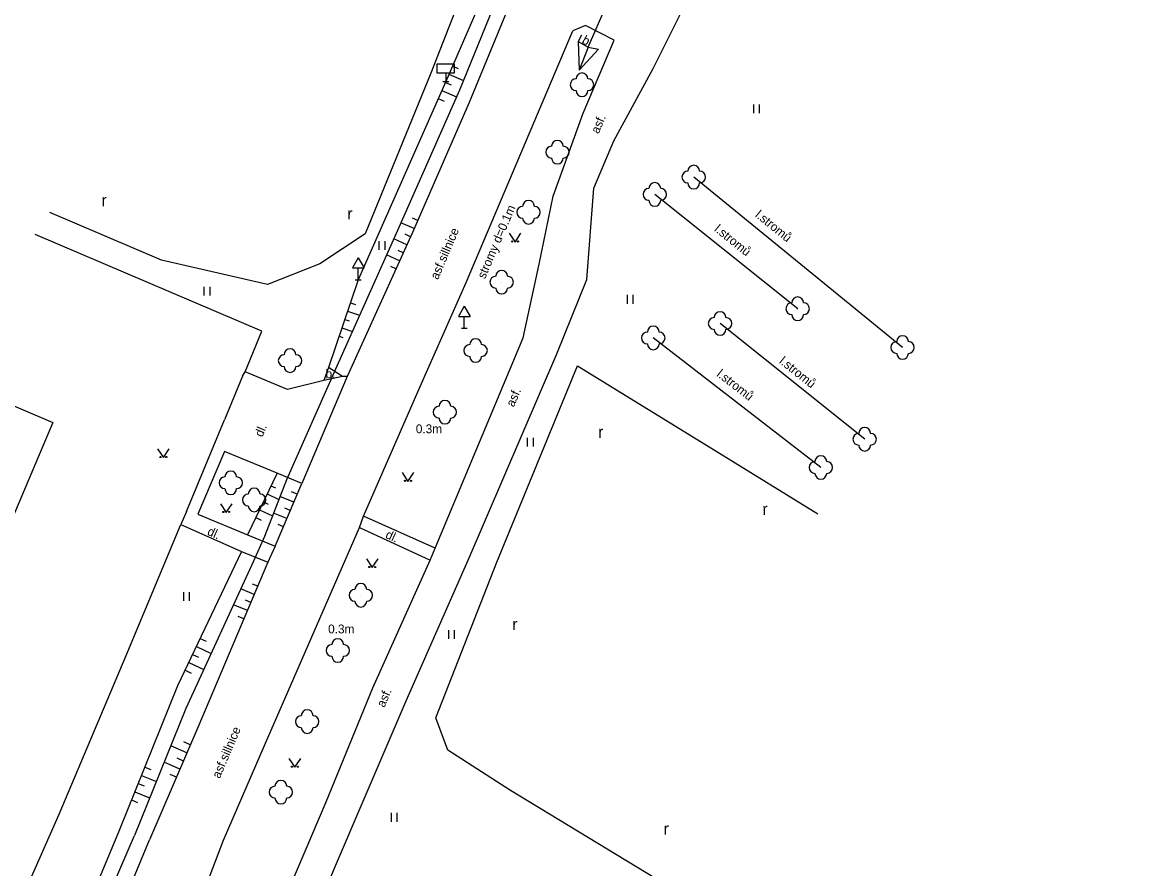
# Model space of a CAD drawing. Extents: x -544674 to -541478, y -1199076 to -1195527.
# Drawn here: x -543782.6 to -543688.1, y -1196641.1 to -1196569.1 of the extents above; entities that cross this region are included whole.
import ezdxf

# ---------------------------------------------------------------- set-up
doc = ezdxf.new("R2010")
doc.units = 0
for name, color, linetype in [('BUDOVY_NEMĚŘ', 7, 'Continuous'), ('POMOC_POPIS', 7, 'Continuous'), ('ROZHRANÍ_PLOCH', 7, 'Continuous'), ('VÝŠKOPIS', 7, 'Continuous'), ('ZELEŇ', 7, 'Continuous'), ('ZN_DOPLŇKOVÉ', 7, 'Continuous'), ('ZN_KULTUR', 7, 'Continuous')]:
    doc.layers.add(name, color=color, linetype=linetype)

msp = doc.modelspace()

# ---------------------------------------------------------------- linework, layer by layer
at = {"layer": 'BUDOVY_NEMĚŘ'}
msp.add_lwpolyline([(-543786.12, -1196626.1), (-543797.38, -1196621.36), (-543794.88, -1196615.42), (-543800.33, -1196613.13), (-543796.95, -1196605.12), (-543792.52, -1196606.99), (-543791.84, -1196606.55), (-543791.03, -1196606.39), (-543788.18, -1196599.65), (-543779.98, -1196603.12), (-543784.09, -1196612.84), (-543785.86, -1196613.55), (-543786.88, -1196613.13), (-543788.7, -1196617.57), (-543783.45, -1196619.78), (-543786.12, -1196626.1)], dxfattribs=at)
at = {"layer": 'ROZHRANÍ_PLOCH'}
for points in [[(-543686.78, -1196374.08), (-543690.8, -1196389.86), (-543694.38, -1196403.86), (-543698.34, -1196418.74), (-543703.44, -1196437.95), (-543709.2, -1196460.36), (-543713.55, -1196476.67), (-543716.95, -1196489.63), (-543720.59, -1196504.4), (-543725.61, -1196522.92), (-543729.11, -1196534.77), (-543733.49, -1196548.27), (-543738.89, -1196562.11), (-543744.58, -1196575.93), (-543749.39, -1196586.97), (-543754.95, -1196599.21), (-543755.34, -1196599.22), (-543756.54, -1196598.46), (-543756.94, -1196599.56), (-543760.03, -1196600.31), (-543763.62, -1196598.81)], [(-543758, -1196645.66), (-543754.11, -1196636.49), (-543749.93, -1196626.78), (-543744.58, -1196614.62), (-543737.12, -1196597.28), (-543734.57, -1196590.98), (-543733.97, -1196583.21), (-543732.26, -1196579.18), (-543728.92, -1196573.05), (-543726.12, -1196567.42), (-543722.09, -1196558.77), (-543716.05, -1196540.78), (-543713.59, -1196531.36), (-543710.94, -1196521.13), (-543706.53, -1196504.53)], [(-543747.47, -1196613.8), (-543739.99, -1196595.94), (-543738.61, -1196589.67), (-543737.43, -1196583.88), (-543734.88, -1196576.83), (-543732.25, -1196570.63), (-543734.68, -1196569.38), (-543735.76, -1196569.84)], [(-543747.47, -1196613.8), (-543753.56, -1196611.1), (-543748.74, -1196600.07), (-543744.83, -1196591.24), (-543735.76, -1196569.84)], [(-543735.01, -1196570.21), (-543735.3, -1196570.76), (-543734.47, -1196571.23), (-543733.59, -1196571.41)], [(-543754.95, -1196599.21), (-543758.82, -1196608.3)], [(-543755.34, -1196599.22), (-543756.94, -1196599.56)], [(-543758.82, -1196608.3), (-543760.91, -1196607.43), (-543765.39, -1196605.6), (-543767.65, -1196610.92), (-543763.43, -1196612.67), (-543761.07, -1196613.65), (-543758.82, -1196608.3)], [(-543753.89, -1196612.06), (-543753.56, -1196611.1)], [(-543769.09, -1196611.79), (-543763.93, -1196614.1), (-543761.69, -1196615.01), (-543767.66, -1196629.06), (-543771.76, -1196638.6)], [(-543761.91, -1196630.37), (-543753.89, -1196612.06), (-543747.9, -1196614.82)], [(-543761.07, -1196613.65), (-543761.69, -1196615.01)], [(-543747.9, -1196614.82), (-543747.47, -1196613.8)], [(-543807.06, -1196806.28), (-543806.75, -1196807.49), (-543805.62, -1196808.57), (-543803.6, -1196809.36), (-543801.75, -1196808.81), (-543800.5, -1196806.91), (-543795.65, -1196782.4), (-543789.39, -1196750.31), (-543785.15, -1196728.76), (-543782.4, -1196714.76), (-543781.01, -1196708.01), (-543777.88, -1196694.39), (-543774.44, -1196682.01), (-543772.54, -1196676.07), (-543769.09, -1196665.96), (-543766.47, -1196658.69), (-543761.92, -1196647.47), (-543762.18, -1196647.29), (-543761.3, -1196645.37), (-543761.06, -1196645.47), (-543756.75, -1196635.37), (-543752.77, -1196625.68), (-543747.9, -1196614.82)], [(-543774.29, -1196661.75), (-543765.48, -1196638.63), (-543761.91, -1196630.37)], [(-543777.2, -1196651.74), (-543771.76, -1196638.6)]]:
    msp.add_lwpolyline(points, dxfattribs=at)
at = {"layer": 'VÝŠKOPIS'}
for points in [[(-543656.57, -1196252.62), (-543662.82, -1196274.48), (-543668.53, -1196296.88), (-543674.74, -1196318.16), (-543679.23, -1196336.73), (-543684.9, -1196357.49), (-543689.3, -1196373.31), (-543693.03, -1196387.54), (-543697.13, -1196403.44), (-543700.81, -1196415.96), (-543706.15, -1196438.21), (-543711.55, -1196457.59), (-543716.52, -1196475.9), (-543718.99, -1196487.01), (-543723.6, -1196505.47), (-543727.55, -1196519.79), (-543731.43, -1196534.94), (-543734.91, -1196546.82), (-543740.91, -1196561.15), (-543746.57, -1196574.16), (-543754.01, -1196590.99), (-543756.54, -1196598.46)], [(-543655.56, -1196252.24), (-543661.88, -1196275.79), (-543667.34, -1196296.39), (-543673.37, -1196318.85), (-543677.88, -1196336.4), (-543683.81, -1196358.79), (-543687.96, -1196373.9), (-543691.68, -1196388.67), (-543695.88, -1196403.86), (-543699.42, -1196417.47), (-543704.89, -1196438.05), (-543710.23, -1196458.84), (-543714.8, -1196476.45), (-543717.94, -1196488.46), (-543722.17, -1196504.83), (-543726.47, -1196521.6), (-543730.21, -1196534.99), (-543734.23, -1196547.47), (-543745.4, -1196574.89), (-543750.67, -1196586.8), (-543755.95, -1196598.6)], [(-543735.3, -1196570.76), (-543735.23, -1196573.19)], [(-543734.47, -1196571.23), (-543735.23, -1196573.19)], [(-543733.59, -1196571.41), (-543735.23, -1196573.19)], [(-543746, -1196572.84), (-543745.51, -1196573.05)], [(-543746.6, -1196574.22), (-543746.1, -1196574.44)], [(-543746.3, -1196573.53), (-543745.06, -1196574.07)], [(-543746.9, -1196574.9), (-543745.65, -1196575.46)], [(-543747.2, -1196575.59), (-543746.7, -1196575.81)], [(-543748.95, -1196585.97), (-543749.4, -1196585.77)], [(-543749.25, -1196586.65), (-543750.39, -1196586.16)], [(-543749.87, -1196588.02), (-543750.99, -1196587.51)], [(-543749.56, -1196587.34), (-543750.01, -1196587.13)], [(-543750.18, -1196588.7), (-543750.62, -1196588.5)], [(-543750.49, -1196589.39), (-543751.6, -1196588.88)], [(-543750.8, -1196590.07), (-543751.24, -1196589.87)], [(-543754.68, -1196592.95), (-543754.24, -1196593.1)], [(-543754.92, -1196593.66), (-543753.9, -1196594.01)], [(-543755.4, -1196595.09), (-543754.51, -1196595.38)], [(-543755.16, -1196594.37), (-543754.78, -1196594.5)], [(-543755.64, -1196595.8), (-543755.31, -1196595.91)], [(-543760.91, -1196607.43), (-543763.43, -1196612.67)], [(-543760.12, -1196607.99), (-543761.99, -1196612.83)], [(-543761.75, -1196609.18), (-543760.77, -1196609.66)], [(-543761.43, -1196608.51), (-543761.05, -1196608.69)], [(-543759.5, -1196609.91), (-543760.67, -1196609.42)], [(-543759.21, -1196609.22), (-543759.69, -1196609.02)], [(-543762.08, -1196609.86), (-543761.66, -1196610.06)], [(-543762.73, -1196611.21), (-543762.27, -1196611.43)], [(-543762.4, -1196610.54), (-543761.31, -1196611.06)], [(-543760.08, -1196611.29), (-543761.21, -1196610.82)], [(-543759.79, -1196610.6), (-543760.25, -1196610.41)], [(-543760.37, -1196611.99), (-543760.82, -1196611.8)], [(-543763.93, -1196614.1), (-543769.37, -1196625.51), (-543774.34, -1196637.8)], [(-543762.92, -1196614.9), (-543768.66, -1196627.43), (-543773.05, -1196638.22)], [(-543762.56, -1196617.05), (-543763.01, -1196616.86)], [(-543762.85, -1196617.74), (-543764, -1196617.26)], [(-543763.44, -1196619.12), (-543764.62, -1196618.62)], [(-543763.14, -1196618.43), (-543763.61, -1196618.24)], [(-543763.73, -1196619.81), (-543764.21, -1196619.61)], [(-543767.45, -1196621.49), (-543766.95, -1196621.72)], [(-543767.77, -1196622.16), (-543766.52, -1196622.76)], [(-543768.42, -1196623.52), (-543767.15, -1196624.12)], [(-543768.1, -1196622.84), (-543767.59, -1196623.08)], [(-543768.74, -1196624.19), (-543768.23, -1196624.44)], [(-543768.58, -1196631.21), (-543769.96, -1196630.62)], [(-543768.29, -1196630.52), (-543768.84, -1196630.28)], [(-543769.18, -1196632.59), (-543770.52, -1196632.01)], [(-543768.88, -1196631.9), (-543769.42, -1196631.66)], [(-543772.17, -1196632.42), (-543771.66, -1196632.63)], [(-543769.47, -1196633.28), (-543770.01, -1196633.05)], [(-543772.73, -1196633.81), (-543772.22, -1196634.02)], [(-543772.45, -1196633.12), (-543771.18, -1196633.63)], [(-543773.01, -1196634.51), (-543771.75, -1196635.02)], [(-543773.29, -1196635.2), (-543772.79, -1196635.41)], [(-543774.34, -1196637.8), (-543778.8, -1196648.47)], [(-543777.57, -1196648.75), (-543773.05, -1196638.22)]]:
    msp.add_lwpolyline(points, dxfattribs=at)
at = {"layer": 'ZELEŇ'}
for points in [[(-543691.1, -1196374.18), (-543694.38, -1196385.9), (-543698.54, -1196403.39), (-543702.15, -1196415.58), (-543707.3, -1196438.33), (-543712.47, -1196456.25), (-543717.21, -1196475.32), (-543719.59, -1196485.76), (-543724.81, -1196505.77), (-543728.19, -1196517.96), (-543732.69, -1196534.82), (-543736.53, -1196544.77), (-543742.92, -1196560.89), (-543747.83, -1196573.44), (-543753.43, -1196587.09), (-543757.29, -1196589.64), (-543761.72, -1196591.39), (-543770.74, -1196589.32), (-543780.25, -1196585.27)], [(-543707.72, -1196596.75), (-543725.48, -1196582.27)], [(-543716.64, -1196593.46), (-543728.79, -1196583.74)], [(-543710.94, -1196604.55), (-543723.24, -1196594.71)], [(-543714.67, -1196606.95), (-543728.92, -1196595.94)], [(-543725.42, -1196643.89), (-543741.06, -1196634.41), (-543746.4, -1196630.98), (-543747.4, -1196628.22), (-543742.23, -1196615), (-543735.35, -1196598.3), (-543723.28, -1196605.74), (-543714.93, -1196610.89)]]:
    msp.add_lwpolyline(points, dxfattribs=at)
for centre in [(-543734.98, -1196574.42), (-543737.07, -1196580.15), (-543725.48, -1196582.27), (-543728.79, -1196583.74), (-543739.53, -1196585.26), (-543741.81, -1196591.2), (-543716.64, -1196593.46), (-543723.24, -1196594.71), (-543728.92, -1196595.94), (-543744.03, -1196597.01), (-543707.72, -1196596.75), (-543759.81, -1196597.87), (-543746.64, -1196602.25), (-543710.94, -1196604.55), (-543714.67, -1196606.95), (-543764.85, -1196608.25), (-543762.86, -1196609.71), (-543753.79, -1196617.81), (-543755.75, -1196622.5), (-543758.35, -1196628.55), (-543760.59, -1196634.54)]:
    msp.add_circle(centre, 0.0005, dxfattribs=at)
for centre, start, end in [((-543734.98, -1196573.92), 0, 179.99999), ((-543735.48, -1196574.42), 89.99999, 269.99999), ((-543734.48, -1196574.42), 270, 89.99999), ((-543734.98, -1196574.92), 179.99999, 359.99999), ((-543737.07, -1196579.65), 0, 179.99999), ((-543737.57, -1196580.15), 89.99999, 269.99999), ((-543736.57, -1196580.15), 270, 89.99999), ((-543737.07, -1196580.65), 179.99999, 359.99999), ((-543725.98, -1196582.27), 89.99999, 269.99999), ((-543725.48, -1196581.77), 0, 179.99999), ((-543724.98, -1196582.27), 270, 89.99999), ((-543728.79, -1196583.24), 0, 179.99999), ((-543725.48, -1196582.77), 179.99999, 359.99999), ((-543729.29, -1196583.74), 89.99999, 269.99999), ((-543728.29, -1196583.74), 270, 89.99999), ((-543740.03, -1196585.26), 89.99999, 269.99999), ((-543739.53, -1196584.76), 0, 179.99999), ((-543739.03, -1196585.26), 270, 89.99999), ((-543728.79, -1196584.24), 179.99999, 359.99999), ((-543739.53, -1196585.76), 179.99999, 359.99999), ((-543741.81, -1196590.7), 0, 179.99999), ((-543742.31, -1196591.2), 89.99999, 269.99999), ((-543741.31, -1196591.2), 270, 89.99999), ((-543741.81, -1196591.7), 179.99999, 359.99999), ((-543717.14, -1196593.46), 89.99999, 269.99999), ((-543716.64, -1196592.96), 0, 179.99999), ((-543716.14, -1196593.46), 270, 89.99999), ((-543723.74, -1196594.71), 89.99999, 269.99999), ((-543723.24, -1196594.21), 0, 179.99999), ((-543722.74, -1196594.71), 270, 89.99999), ((-543716.64, -1196593.96), 179.99999, 359.99999), ((-543728.92, -1196595.44), 0, 179.99999), ((-543723.24, -1196595.21), 179.99999, 359.99999), ((-543744.03, -1196596.51), 0, 179.99999), ((-543729.42, -1196595.94), 89.99999, 269.99999), ((-543728.42, -1196595.94), 270, 89.99999), ((-543707.72, -1196596.25), 0, 179.99999), ((-543759.81, -1196597.37), 0, 179.99999), ((-543744.53, -1196597.01), 89.99999, 269.99999), ((-543743.53, -1196597.01), 270, 89.99999), ((-543728.92, -1196596.44), 179.99999, 359.99999), ((-543708.22, -1196596.75), 89.99999, 269.99999), ((-543707.22, -1196596.75), 270, 89.99999), ((-543760.31, -1196597.87), 89.99999, 269.99999), ((-543759.31, -1196597.87), 270, 89.99999), ((-543744.03, -1196597.51), 179.99999, 359.99999), ((-543707.72, -1196597.25), 179.99999, 359.99999), ((-543759.81, -1196598.37), 179.99999, 359.99999), ((-543747.14, -1196602.25), 89.99999, 269.99999), ((-543746.64, -1196601.75), 0, 179.99999), ((-543746.14, -1196602.25), 270, 89.99999), ((-543746.64, -1196602.75), 179.99999, 359.99999), ((-543710.94, -1196604.05), 0, 179.99999), ((-543711.44, -1196604.55), 89.99999, 269.99999), ((-543710.44, -1196604.55), 270, 89.99999), ((-543710.94, -1196605.05), 179.99999, 359.99999), ((-543715.17, -1196606.95), 89.99999, 269.99999), ((-543714.67, -1196606.45), 0, 179.99999), ((-543714.17, -1196606.95), 270, 89.99999), ((-543764.85, -1196607.75), 0, 179.99999), ((-543714.67, -1196607.45), 179.99999, 359.99999), ((-543765.35, -1196608.25), 89.99999, 269.99999), ((-543764.35, -1196608.25), 270, 89.99999), ((-543764.85, -1196608.75), 179.99999, 359.99999), ((-543763.36, -1196609.71), 89.99999, 269.99999), ((-543762.86, -1196609.21), 0, 179.99999), ((-543762.36, -1196609.71), 270, 89.99999), ((-543762.86, -1196610.21), 179.99999, 359.99999), ((-543753.79, -1196617.31), 0, 179.99999), ((-543754.29, -1196617.81), 89.99999, 269.99999), ((-543753.29, -1196617.81), 270, 89.99999), ((-543753.79, -1196618.31), 179.99999, 359.99999), ((-543755.75, -1196622), 0, 179.99999), ((-543756.25, -1196622.5), 89.99999, 269.99999), ((-543755.25, -1196622.5), 270, 89.99999), ((-543755.75, -1196623), 179.99999, 359.99999), ((-543758.85, -1196628.55), 89.99999, 269.99999), ((-543758.35, -1196628.05), 0, 179.99999), ((-543757.85, -1196628.55), 270, 89.99999), ((-543758.35, -1196629.05), 179.99999, 359.99999), ((-543760.59, -1196634.04), 0, 179.99999), ((-543761.09, -1196634.54), 89.99999, 269.99999), ((-543760.09, -1196634.54), 270, 89.99999), ((-543760.59, -1196635.04), 179.99999, 359.99999)]:
    msp.add_arc(centre, 0.5, start, end, dxfattribs=at)
at = {"layer": 'ZN_DOPLŇKOVÉ'}
for p, q in [((-543746.57, -1196573.41), (-543746.57, -1196574.16)), ((-543746.82, -1196574.16), (-543746.32, -1196574.16)), ((-543754.01, -1196589.124), (-543754.51, -1196589.99)), ((-543754.01, -1196589.124), (-543753.51, -1196589.99)), ((-543754.51, -1196589.99), (-543753.51, -1196589.99)), ((-543754.01, -1196590.99), (-543754.01, -1196589.99)), ((-543754.26, -1196590.99), (-543753.76, -1196590.99)), ((-543744.99, -1196593.254), (-543745.49, -1196594.12)), ((-543744.99, -1196593.254), (-543744.49, -1196594.12)), ((-543745.49, -1196594.12), (-543744.49, -1196594.12)), ((-543744.99, -1196595.12), (-543744.99, -1196594.12)), ((-543745.24, -1196595.12), (-543744.74, -1196595.12))]:
    msp.add_line(p, q, dxfattribs=at)
for points in [[(-543734.47, -1196571.23), (-543731.34, -1196564.06)], [(-543762.2, -1196595.37), (-543781.48, -1196587.16)], [(-543763.86, -1196599.2), (-543763.62, -1196598.81), (-543762.2, -1196595.37)], [(-543755.95, -1196598.6), (-543760.12, -1196607.99)], [(-543763.86, -1196599.2), (-543765.37, -1196602.9)], [(-543768.61, -1196610.69), (-543765.37, -1196602.9)], [(-543768.61, -1196610.69), (-543769.09, -1196611.79)], [(-543779.44, -1196636.42), (-543773.75, -1196622.92), (-543769.09, -1196611.79)], [(-543761.99, -1196612.83), (-543762.92, -1196614.9)], [(-543784.32, -1196647.47), (-543779.44, -1196636.42)]]:
    msp.add_lwpolyline(points, dxfattribs=at)
msp.add_lwpolyline([(-543747.32, -1196573.41), (-543745.82, -1196573.41), (-543745.82, -1196572.66), (-543747.32, -1196572.66)], close=True, dxfattribs=at)
at = {"layer": 'ZN_KULTUR'}
for p, q in [((-543720.38, -1196576.845), (-543720.38, -1196576.095)), ((-543719.88, -1196576.845), (-543719.88, -1196576.095)), ((-543752.22, -1196588.455), (-543752.22, -1196587.705)), ((-543751.72, -1196588.455), (-543751.72, -1196587.705)), ((-543767.1, -1196592.345), (-543767.1, -1196591.595)), ((-543766.6, -1196592.345), (-543766.6, -1196591.595)), ((-543731.12, -1196593.035), (-543731.12, -1196592.285)), ((-543730.62, -1196593.035), (-543730.62, -1196592.285)), ((-543739.61, -1196605.175), (-543739.61, -1196604.425)), ((-543739.11, -1196605.175), (-543739.11, -1196604.425)), ((-543768.85, -1196618.295), (-543768.85, -1196617.545)), ((-543768.35, -1196618.295), (-543768.35, -1196617.545)), ((-543746.31, -1196621.525), (-543746.31, -1196620.775)), ((-543745.81, -1196621.525), (-543745.81, -1196620.775)), ((-543751.19, -1196637.065), (-543751.19, -1196636.315)), ((-543750.69, -1196637.065), (-543750.69, -1196636.315))]:
    msp.add_line(p, q, dxfattribs=at)
for points in [[(-543741.17, -1196587.04), (-543740.67, -1196587.79), (-543740.17, -1196587.04)], [(-543771.08, -1196605.36), (-543770.58, -1196606.11), (-543770.08, -1196605.36)], [(-543750.28, -1196607.39), (-543749.78, -1196608.14), (-543749.28, -1196607.39)], [(-543765.73, -1196610.03), (-543765.23, -1196610.78), (-543764.73, -1196610.03)], [(-543753.32, -1196614.71), (-543752.82, -1196615.46), (-543752.32, -1196614.71)], [(-543759.9, -1196631.68), (-543759.4, -1196632.43), (-543758.9, -1196631.68)]]:
    msp.add_lwpolyline(points, dxfattribs=at)
for centre in [(-543740.92, -1196587.74), (-543740.42, -1196587.74), (-543770.83, -1196606.06), (-543770.33, -1196606.06), (-543750.03, -1196608.09), (-543749.53, -1196608.09), (-543765.48, -1196610.73), (-543764.98, -1196610.73), (-543753.07, -1196615.41), (-543752.57, -1196615.41), (-543759.65, -1196632.38), (-543759.15, -1196632.38)]:
    msp.add_circle(centre, 0.05, dxfattribs=at)

# ---------------------------------------------------------------- texts
at = {"layer": 'POMOC_POPIS'}
for s, rotation, p in [('b.', 330.47864, (-543735.05, -1196570.84)), ('asf.', 67.00763, (-543733.57, -1196578.64)), ('asf.sillnice', 66.94323, (-543747.23, -1196591.04)), ('asf.', 66.7217, (-543740.78, -1196601.86)), ('dl.', 66.97254, (-543762.17, -1196604.42)), ('dl.', 335.88316, (-543766.91, -1196612.64)), ('dl.', 335.26126, (-543751.76, -1196612.91)), ('asf.', 66.70889, (-543751.79, -1196627.4)), ('asf.sillnice', 66.97883, (-543765.79, -1196633.44))]:
    msp.add_text(s, height=0.75, rotation=rotation, dxfattribs=at).set_placement(p)
msp.add_text('b.', height=0.75, dxfattribs=at).set_placement((-543756.79, -1196599.36))
at = {"layer": 'ZELEŇ'}
for s, rotation, p in [('stromy d=0.1m', 66.88856, (-543743.23, -1196590.97)), ('l.stromů', 320.80911, (-543720.31, -1196585.59)), ('l.stromů', 321.34019, (-543723.79, -1196586.81)), ('l.stromů', 321.34019, (-543718.27, -1196598.03)), ('l.stromů', 322.30919, (-543723.59, -1196599.14))]:
    msp.add_text(s, height=0.75, rotation=rotation, dxfattribs=at).set_placement(p)
for p in [(-543749.11, -1196604.04), (-543756.57, -1196621.05)]:
    msp.add_text('0.3m', height=0.75, dxfattribs=at).set_placement(p)
at = {"layer": 'ZN_KULTUR'}
for p in [(-543775.848, -1196584.742), (-543754.938, -1196585.872), (-543733.608, -1196604.432), (-543719.638, -1196610.982), (-543740.908, -1196620.772), (-543728.048, -1196638.152)]:
    msp.add_text('r', height=1, dxfattribs=at).set_placement(p)

doc.saveas('drawing.dxf')
